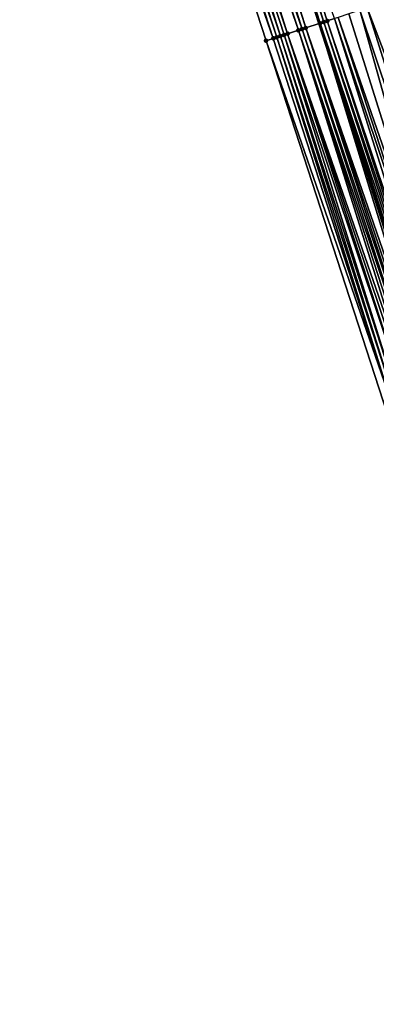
# Model space of a CAD drawing. Header units: feet. Extents: x 2004186 to 2014793, y 836912 to 864902.
# Tile 834 of 974: x 2004529 to 2004548, y 858908 to 858960. Entities that reach past the tile are written whole.
import ezdxf

# ---------------------------------------------------------------- set-up
doc = ezdxf.new("R2010")
doc.units = ezdxf.units.FT
doc.header["$LTSCALE"] = 100
doc.header["$MEASUREMENT"] = 0
for name, color, linetype, lineweight in [('EP_Travel Lane', 5, 'Continuous', 40), ('Road Shots', 4, 'Continuous', 200), ('Road X-Section', 30, 'Continuous', 13)]:
    doc.layers.add(name, color=color, linetype=linetype, lineweight=lineweight)
doc.layers.add('I-77 SB_MM21-27-Surface-Border', color=7, linetype='Continuous')
doc.layers.add('I-77 SB_MM21-27-Surface-TIN', color=7, linetype='Continuous')

msp = doc.modelspace()

# ---------------------------------------------------------------- linework, layer by layer
at = {"layer": 'EP_Travel Lane'}
msp.add_polyline3d([(2004588.082730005, 858826.8995207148, 450.8157096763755), (2004581.923465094, 858845.9265977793, 450.6296128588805), (2004575.764155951, 858864.9538114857, 450.4568630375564), (2004569.604895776, 858883.9808739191, 450.2693464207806), (2004563.445736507, 858903.0076246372, 450.0513423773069), (2004557.286682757, 858922.0340493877, 449.8014890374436), (2004551.127561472, 858941.0606827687, 449.5720199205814), (2004544.982919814, 858960.0824427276, 449.3651905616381), (2004538.836223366, 858979.1132654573, 449.1490235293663), (2004532.689582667, 858998.1439155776, 448.9161874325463), (2004526.543028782, 859017.174296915, 448.6573998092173), (2004520.39633813, 859036.2051016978, 448.4395070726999), (2004514.249481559, 859055.2364201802, 448.2712313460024), (2004508.102644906, 859074.2676770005, 448.0969892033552), (2004501.955668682, 859093.2993659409, 447.9644883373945), (2004495.812314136, 859112.3724637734, 447.873149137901), (2004489.682644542, 859131.4098709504, 447.7881508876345), (2004483.553024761, 859150.4471234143, 447.679462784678), (2004477.423393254, 859169.4844122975, 447.57635318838), (2004471.297890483, 859188.5960050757, 447.4720550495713), (2004465.250982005, 859207.6599434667, 447.3995910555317), (2004459.20407793, 859226.7238679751, 447.3247592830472), (2004453.157249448, 859245.7875541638, 447.2093015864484), (2004447.138044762, 859265.0163735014, 447.1114540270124)], dxfattribs=at)
at = {"layer": 'I-77 SB_MM21-27-Surface-Border', "color": 3, "linetype": 'ByBlock', "lineweight": -2}
msp.add_polyline3d([(2004587.587272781, 858826.7388912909, 450.795730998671), (2004581.807851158, 858845.8891214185, 450.6254984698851), (2004573.935653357, 858864.3609058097, 450.3745427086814), (2004567.204966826, 858883.2027608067, 450.1685439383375), (2004560.664649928, 858902.1059305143, 449.9344593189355), (2004554.504930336, 858921.1321681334, 449.6871242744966), (2004548.345137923, 858940.158630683, 449.4617647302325), (2004542.175701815, 858959.1701092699, 449.259049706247), (2004536.001870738, 858978.1920864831, 449.0395053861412), (2004530.018245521, 858997.275883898, 448.8275165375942), (2004524.415195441, 859016.4828182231, 448.5819936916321), (2004518.051143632, 859035.4430210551, 448.3593327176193), (2004511.496731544, 859054.3418794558, 448.1750943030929), (2004505.322676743, 859073.3645459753, 448.0221546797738), (2004498.958282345, 859092.3258043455, 447.9014847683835), (2004492.821177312, 859111.4114790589, 447.8267164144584), (2004486.705541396, 859130.4534843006, 447.7543356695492), (2004480.58991449, 859149.4954614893, 447.6776576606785), (2004474.664796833, 859168.5983181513, 447.5585882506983), (2004468.93780789, 859187.8524946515, 447.4715177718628), (2004462.928291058, 859206.9282489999, 447.4046807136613), (2004457.300320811, 859226.1240958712, 447.3211453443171), (2004452.626173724, 859245.6203115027, 447.2192829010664), (2004445.672324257, 859264.5737021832, 447.1361077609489)], dxfattribs=at)
at = {"layer": 'I-77 SB_MM21-27-Surface-TIN', "color": 128, "linetype": 'ByBlock', "lineweight": -2}
for points in [[(2004538.284331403, 858978.9339586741, 449.1330226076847), (2004544.982919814, 858960.0824427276, 449.3651905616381), (2004538.836223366, 858979.1132654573, 449.1490235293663)], [(2004538.854969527, 858979.1193559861, 449.1495670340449), (2004538.836223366, 858979.1132654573, 449.1490235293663), (2004545.028808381, 858960.0973548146, 449.3667949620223)], [(2004545.028808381, 858960.0973548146, 449.3667949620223), (2004538.836223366, 858979.1132654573, 449.1490235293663), (2004544.982919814, 858960.0824427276, 449.3651905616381)], [(2004539.235370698, 858979.2430288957, 449.1678147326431), (2004538.854969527, 858979.1193559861, 449.1495670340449), (2004545.219002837, 858960.1592101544, 449.3777434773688)], [(2004538.854969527, 858979.1193559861, 449.1495670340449), (2004545.028808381, 858960.0973548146, 449.3667949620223), (2004545.219002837, 858960.1592101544, 449.3777434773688)], [(2004539.235370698, 858979.2430288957, 449.1678147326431), (2004545.409212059, 858960.2210199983, 449.3842959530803), (2004545.789649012, 858960.344582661, 449.391890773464)], [(2004539.235370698, 858979.2430288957, 449.1678147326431), (2004545.219002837, 858960.1592101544, 449.3777434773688), (2004545.409212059, 858960.2210199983, 449.3842959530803)], [(2004537.333389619, 858978.6245880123, 449.0692002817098), (2004537.143185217, 858978.562763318, 449.0612127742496), (2004543.317009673, 858959.5408065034, 449.2827275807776)], [(2004537.523581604, 858978.6864509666, 449.0808846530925), (2004537.333389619, 858978.6245880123, 449.0692002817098), (2004543.887591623, 858959.7263768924, 449.3159953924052)], [(2004537.333389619, 858978.6245880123, 449.0692002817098), (2004543.317009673, 858959.5408065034, 449.2827275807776), (2004543.887591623, 858959.7263768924, 449.3159953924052)], [(2004538.09412775, 858978.8721316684, 449.1248117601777), (2004537.523581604, 858978.6864509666, 449.0808846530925), (2004544.077776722, 858959.788261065, 449.3297299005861)], [(2004537.523581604, 858978.6864509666, 449.0808846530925), (2004543.887591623, 858959.7263768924, 449.3159953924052), (2004544.077776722, 858959.788261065, 449.3297299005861)], [(2004538.284331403, 858978.9339586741, 449.1330226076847), (2004538.09412775, 858978.8721316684, 449.1248117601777), (2004544.267972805, 858959.8501113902, 449.3401938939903)], [(2004538.09412775, 858978.8721316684, 449.1248117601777), (2004544.077776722, 858959.788261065, 449.3297299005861), (2004544.267972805, 858959.8501113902, 449.3401938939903)], [(2004538.284331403, 858978.9339586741, 449.1330226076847), (2004544.267972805, 858959.8501113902, 449.3401938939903), (2004544.982919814, 858960.0824427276, 449.3651905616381)], [(2004536.382284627, 858978.3157202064, 449.0539666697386), (2004536.001870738, 858978.1920864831, 449.0395053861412), (2004542.556115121, 858959.2937447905, 449.2736844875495)], [(2004536.001870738, 858978.1920864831, 449.0395053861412), (2004542.175701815, 858959.1701092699, 449.259049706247), (2004542.556115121, 858959.2937447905, 449.2736844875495)], [(2004536.572510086, 858978.3774800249, 449.0556855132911), (2004536.382284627, 858978.3157202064, 449.0539666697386), (2004542.746344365, 858959.3554929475, 449.2742764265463)], [(2004536.382284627, 858978.3157202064, 449.0539666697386), (2004542.556115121, 858959.2937447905, 449.2736844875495), (2004542.746344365, 858959.3554929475, 449.2742764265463)], [(2004536.952971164, 858978.5009683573, 449.0560983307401), (2004536.572510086, 858978.3774800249, 449.0556855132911), (2004542.936581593, 858959.4172165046, 449.2724913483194)], [(2004536.572510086, 858978.3774800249, 449.0556855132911), (2004542.746344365, 858959.3554929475, 449.2742764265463), (2004542.936581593, 858959.4172165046, 449.2724913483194)], [(2004537.143185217, 858978.562763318, 449.0612127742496), (2004536.952971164, 858978.5009683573, 449.0560983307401), (2004543.317009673, 858959.5408065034, 449.2827275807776)], [(2004536.952971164, 858978.5009683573, 449.0560983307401), (2004543.126803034, 858959.4789887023, 449.2754062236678), (2004543.317009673, 858959.5408065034, 449.2827275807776)], [(2004536.952971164, 858978.5009683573, 449.0560983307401), (2004542.936581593, 858959.4172165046, 449.2724913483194), (2004543.126803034, 858959.4789887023, 449.2754062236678)], [(2004548.643037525, 858961.2709595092, 449.4156977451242), (2004547.50166799, 858960.9004523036, 449.4103814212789), (2004554.623734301, 858942.1931405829, 449.623020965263)], [(2004546.550520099, 858960.5917166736, 449.4079198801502), (2004545.979859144, 858960.4063897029, 449.3981725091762), (2004552.530716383, 858941.5154415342, 449.615304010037)], [(2004547.121206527, 858960.7769651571, 449.4100833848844), (2004546.550520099, 858960.5917166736, 449.4079198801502), (2004552.530716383, 858941.5154415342, 449.615304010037)], [(2004547.50166799, 858960.9004523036, 449.4103814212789), (2004547.121206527, 858960.7769651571, 449.4100833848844), (2004553.482098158, 858941.8234556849, 449.6157938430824)], [(2004547.121206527, 858960.7769651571, 449.4100833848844), (2004552.530716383, 858941.5154415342, 449.615304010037), (2004553.482098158, 858941.8234556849, 449.6157938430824)], [(2004547.50166799, 858960.9004523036, 449.4103814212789), (2004553.482098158, 858941.8234556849, 449.6157938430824), (2004554.623734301, 858942.1931405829, 449.623020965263)], [(2004544.267972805, 858959.8501113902, 449.3401938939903), (2004550.818384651, 858940.9605358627, 449.5674797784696), (2004544.982919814, 858960.0824427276, 449.3651905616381)], [(2004545.028808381, 858960.0973548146, 449.3667949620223), (2004544.982919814, 858960.0824427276, 449.3651905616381), (2004551.198912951, 858941.0838169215, 449.5750463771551)], [(2004551.008662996, 858941.0221325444, 449.5669767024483), (2004551.127561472, 858941.0606827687, 449.5720199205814), (2004544.982919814, 858960.0824427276, 449.3651905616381)], [(2004551.198912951, 858941.0838169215, 449.5750463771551), (2004544.982919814, 858960.0824427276, 449.3651905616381), (2004551.127561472, 858941.0606827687, 449.5720199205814)], [(2004551.008662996, 858941.0221325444, 449.5669767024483), (2004544.982919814, 858960.0824427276, 449.3651905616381), (2004550.818384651, 858940.9605358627, 449.5674797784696)], [(2004545.219002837, 858960.1592101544, 449.3777434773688), (2004545.028808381, 858960.0973548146, 449.3667949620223), (2004551.389151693, 858941.1455359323, 449.5865017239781)], [(2004545.028808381, 858960.0973548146, 449.3667949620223), (2004551.198912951, 858941.0838169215, 449.5750463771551), (2004551.389151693, 858941.1455359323, 449.5865017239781)], [(2004545.409212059, 858960.2210199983, 449.3842959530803), (2004545.219002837, 858960.1592101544, 449.3777434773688), (2004551.579405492, 858941.2072084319, 449.5934103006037)], [(2004545.219002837, 858960.1592101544, 449.3777434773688), (2004551.389151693, 858941.1455359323, 449.5865017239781), (2004551.579405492, 858941.2072084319, 449.5934103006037)], [(2004545.789649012, 858960.344582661, 449.391890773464), (2004545.409212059, 858960.2210199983, 449.3842959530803), (2004551.769669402, 858941.2688497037, 449.5972661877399)], [(2004545.409212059, 858960.2210199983, 449.3842959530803), (2004551.579405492, 858941.2072084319, 449.5934103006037), (2004551.769669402, 858941.2688497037, 449.5972661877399)], [(2004545.979859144, 858960.4063897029, 449.3981725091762), (2004545.789649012, 858960.344582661, 449.391890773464), (2004552.150180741, 858941.392183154, 449.6099543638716)], [(2004545.789649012, 858960.344582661, 449.391890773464), (2004551.769669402, 858941.2688497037, 449.5972661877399), (2004552.150180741, 858941.392183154, 449.6099543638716)], [(2004545.979859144, 858960.4063897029, 449.3981725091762), (2004552.150180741, 858941.392183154, 449.6099543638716), (2004552.530716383, 858941.5154415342, 449.615304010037)], [(2004542.936581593, 858959.4172165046, 449.2724913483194), (2004542.746344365, 858959.3554929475, 449.2742764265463), (2004548.915889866, 858940.3436773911, 449.485345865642)], [(2004543.126803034, 858959.4789887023, 449.2754062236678), (2004542.936581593, 858959.4172165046, 449.2724913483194), (2004549.106154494, 858940.4053164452, 449.4889849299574)], [(2004542.936581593, 858959.4172165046, 449.2724913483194), (2004548.915889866, 858940.3436773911, 449.485345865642), (2004549.106154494, 858940.4053164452, 449.4889849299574)], [(2004543.317009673, 858959.5408065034, 449.2827275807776), (2004543.126803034, 858959.4789887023, 449.2754062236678), (2004549.486708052, 858940.5285194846, 449.4889246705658)], [(2004543.126803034, 858959.4789887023, 449.2754062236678), (2004549.106154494, 858940.4053164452, 449.4889849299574), (2004549.486708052, 858940.5285194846, 449.4889246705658)], [(2004543.887591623, 858959.7263768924, 449.3159953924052), (2004543.317009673, 858959.5408065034, 449.2827275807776), (2004549.867192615, 858940.6519356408, 449.5096978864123)], [(2004543.317009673, 858959.5408065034, 449.2827275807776), (2004549.67696069, 858940.5901955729, 449.4961840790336), (2004549.867192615, 858940.6519356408, 449.5096978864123)], [(2004543.317009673, 858959.5408065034, 449.2827275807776), (2004549.486708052, 858940.5285194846, 449.4889246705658), (2004549.67696069, 858940.5901955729, 449.4961840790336)], [(2004544.077776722, 858959.788261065, 449.3297299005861), (2004543.887591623, 858959.7263768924, 449.3159953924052), (2004550.247636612, 858940.775477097, 449.5427199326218)], [(2004543.887591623, 858959.7263768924, 449.3159953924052), (2004550.057410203, 858940.7137199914, 449.5275405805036), (2004550.247636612, 858940.775477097, 449.5427199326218)], [(2004543.887591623, 858959.7263768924, 449.3159953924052), (2004549.867192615, 858940.6519356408, 449.5096978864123), (2004550.057410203, 858940.7137199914, 449.5275405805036)], [(2004544.267972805, 858959.8501113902, 449.3401938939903), (2004544.077776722, 858959.788261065, 449.3297299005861), (2004550.437877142, 858940.8371905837, 449.5536352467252)], [(2004544.077776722, 858959.788261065, 449.3297299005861), (2004550.247636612, 858940.775477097, 449.5427199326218), (2004550.437877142, 858940.8371905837, 449.5536352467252)], [(2004544.267972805, 858959.8501113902, 449.3401938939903), (2004550.628126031, 858940.8988782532, 449.5620267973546), (2004550.818384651, 858940.9605358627, 449.5674797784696)], [(2004544.267972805, 858959.8501113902, 449.3401938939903), (2004550.437877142, 858940.8371905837, 449.5536352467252), (2004550.628126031, 858940.8988782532, 449.5620267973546)], [(2004542.556115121, 858959.2937447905, 449.2736844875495), (2004542.175701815, 858959.1701092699, 449.259049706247), (2004548.725635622, 858940.2820062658, 449.4785716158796)], [(2004542.175701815, 858959.1701092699, 449.259049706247), (2004548.345137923, 858940.158630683, 449.4617647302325), (2004548.725635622, 858940.2820062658, 449.4785716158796)], [(2004542.746344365, 858959.3554929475, 449.2742764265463), (2004542.556115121, 858959.2937447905, 449.2736844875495), (2004548.725635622, 858940.2820062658, 449.4785716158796)], [(2004542.746344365, 858959.3554929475, 449.2742764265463), (2004548.725635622, 858940.2820062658, 449.4785716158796), (2004548.915889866, 858940.3436773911, 449.485345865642)]]:
    msp.add_3dface(points, dxfattribs=at)
at = {"layer": 'Road Shots', "lineweight": 100}
for p in [(2004545.028808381, 858960.0973548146, 449.3667949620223), (2004545.219002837, 858960.1592101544, 449.3777434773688), (2004545.409212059, 858960.2210199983, 449.3842959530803), (2004542.936581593, 858959.4172165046, 449.2724913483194), (2004543.126803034, 858959.4789887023, 449.2754062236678), (2004543.317009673, 858959.5408065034, 449.2827275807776), (2004543.887591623, 858959.7263768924, 449.3159953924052), (2004544.077776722, 858959.788261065, 449.3297299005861), (2004544.267972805, 858959.8501113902, 449.3401938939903), (2004542.175701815, 858959.1701092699, 449.259049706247), (2004542.556115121, 858959.2937447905, 449.2736844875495), (2004542.746344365, 858959.3554929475, 449.2742764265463)]:
    msp.add_point(p, dxfattribs=at)
at = {"layer": 'Road X-Section', "extrusion": (0.3086918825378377, -0.9510998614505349, 0.01088003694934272), "elevation": -198165.1618836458, "flags": 128}
msp.add_lwpolyline([(2171802.056386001, 2605.457548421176), (2171802.456386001, 2605.472184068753), (2171802.656386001, 2605.472776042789), (2171802.856386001, 2605.470990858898), (2171803.056386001, 2605.473905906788), (2171803.256386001, 2605.481227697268), (2171803.856386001, 2605.514497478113), (2171804.056386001, 2605.52823279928), (2171804.256386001, 2605.538697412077), (2171805.056386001, 2605.565300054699), (2171805.256386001, 2605.576249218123), (2171805.456386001, 2605.582802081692), (2171805.856386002, 2605.590397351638), (2171806.056386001, 2605.596679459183), (2171806.656386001, 2605.606427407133), (2171807.256386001, 2605.608591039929), (2171807.656386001, 2605.608889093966), (2171808.856386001, 2605.6142057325), (2171809.456386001, 2605.618695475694), (2171811.856386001, 2605.636978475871), (2171812.456386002, 2605.639888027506), (2171813.456386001, 2605.645869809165), (2171813.856386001, 2605.64659756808), (2171814.856386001, 2605.652817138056), (2171815.256386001, 2605.654458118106), (2171815.856386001, 2605.660985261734), (2171816.456386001, 2605.662400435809), (2171817.056386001, 2605.657541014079), (2171817.256386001, 2605.664478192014), (2171817.456386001, 2605.668211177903), (2171818.456386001, 2605.659204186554), (2171820.456386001, 2605.632472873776), (2171823.456386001, 2605.60165309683), (2171825.256386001, 2605.584590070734), (2171826.856386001, 2605.566721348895), (2171827.856386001, 2605.55387989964), (2171828.256386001, 2605.544962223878), (2171828.656386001, 2605.533197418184), (2171829.056386, 2605.51757266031), (2171829.256386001, 2605.505493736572), (2171829.456386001, 2605.498365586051), (2171829.856386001, 2605.467341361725), (2171830.056386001, 2605.450146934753), (2171830.256386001, 2605.427724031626), (2171830.456386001, 2605.411214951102), (2171831.056386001, 2605.370399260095), (2171831.256386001, 2605.358162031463), (2171831.456386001, 2605.349690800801), (2171831.656386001, 2605.347565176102), (2171832.056386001, 2605.322758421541), (2171832.256386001, 2605.312644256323)], dxfattribs=at)

doc.saveas('drawing.dxf')
